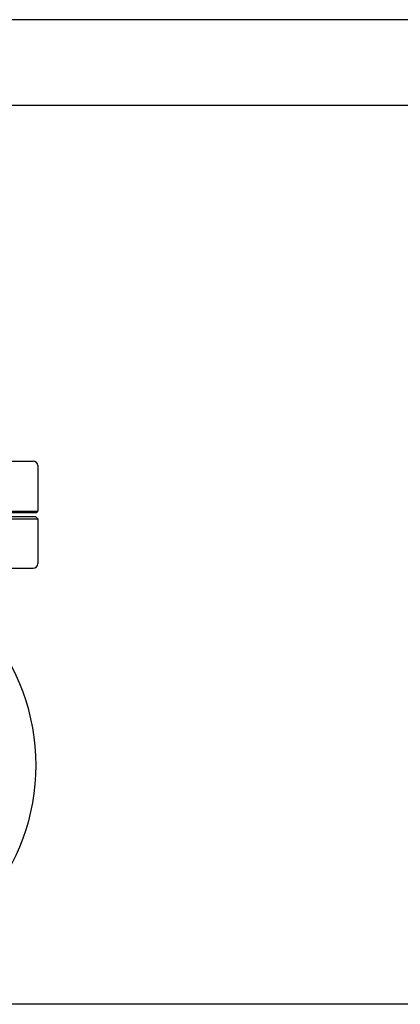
# Model space of a CAD drawing. Header units: inches. Extents: x 18 to 846, y -44 to 561.
# Tile 509 of 642: x 562.77 to 569.44, y 210.46 to 227.71. Entities that reach past the tile are written whole.
import ezdxf

# ---------------------------------------------------------------- set-up
doc = ezdxf.new("R2010")
doc.units = ezdxf.units.IN
doc.header["$LTSCALE"] = 24
doc.header["$MEASUREMENT"] = 0
doc.layers.add('Visible (ANSI)', color=7, linetype='Continuous', lineweight=30)

msp = doc.modelspace()

# ---------------------------------------------------------------- linework, layer by layer
at = {"layer": 'Visible (ANSI)'}
for p, q in [((579.75843, 227.7065), (540.25843, 227.7065)), ((541.75843, 226.2065), (578.25843, 226.2065)), ((560.04597, 219.97213), (563.00372, 219.97213)), ((563.08246, 219.89339), (563.08246, 219.09787)), ((559.3421, 219.09787), (563.08246, 219.09787)), ((563.05121, 219.06662), (563.08246, 219.09787)), ((555.5234, 218.96425), (563.08246, 218.96425)), ((555.56277, 219.00362), (563.04309, 219.00362)), ((563.05121, 219.06662), (559.31104, 219.06662)), ((563.04309, 219.00362), (563.08246, 218.96425)), ((563.08246, 218.96425), (563.08246, 218.17685)), ((560.76294, 218.09811), (563.00372, 218.09811)), ((578.25843, 210.4565), (541.75843, 210.4565))]:
    msp.add_line(p, q, dxfattribs=at)
for centre, radius, start, end in [((563.00372, 219.89339), 0.07874, 0, 90), ((559.30293, 214.644), 3.75, 202.581673, 157.418327), ((563.00372, 218.17685), 0.07874, 270, 0)]:
    msp.add_arc(centre, radius, start, end, dxfattribs=at)

doc.saveas('drawing.dxf')
